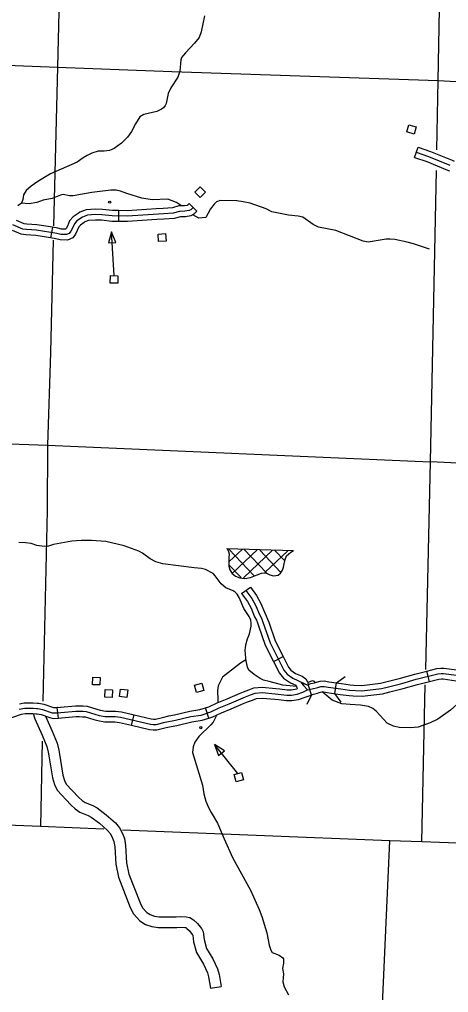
# Model space of a CAD drawing. Extents: x 653372 to 905732, y 627442 to 787275.
# Drawn here: x 858942 to 864892, y 637926 to 651420 of the extents above; entities that cross this region are included whole.
import ezdxf

# ---------------------------------------------------------------- set-up
doc = ezdxf.new("R2010")
doc.units = 0
for name, color, linetype in [('Level 35', 7, 'Continuous'), ('Level 38', 7, 'Continuous'), ('Level 4', 7, 'Continuous'), ('Level 45', 7, 'Continuous'), ('Level 46', 7, 'Continuous'), ('Level 5', 7, 'Continuous'), ('Level 56', 7, 'Continuous'), ('Level 57', 7, 'Continuous')]:
    doc.layers.add(name, color=color, linetype=linetype)

msp = doc.modelspace()

# ---------------------------------------------------------------- linework, layer by layer
at = {"layer": 'Level 35'}
for points in [[(861507, 651471), (861460, 651247), (861434, 651168), (861371, 651090), (861243, 650957), (861190, 650894), (861179, 650860), (861168, 650702), (861137, 650619), (861040, 650470), (861006, 650394), (860974, 650256), (860963, 650227), (860940, 650197), (860913, 650177), (860847, 650146), (860665, 650101), (860612, 650068), (860552, 649975)], [(860552, 649975), (860496, 649868), (860439, 649788), (860359, 649707), (860257, 649630), (860190, 649603), (860116, 649593), (860032, 649594), (859946, 649567), (859880, 649536), (859823, 649500), (859744, 649441), (859373, 649279), (859196, 649173), (859105, 649110), (859034, 649048), (858998, 648989), (858987, 648926), (858968, 648874), (858918, 648836)], [(861187, 648835), (861121, 648884), (860999, 648929), (860782, 648919), (860637, 648940), (860430, 649006), (860345, 649040), (860285, 649052), (860207, 649053), (859944, 649022), (859687, 648973), (859636, 648973), (859547, 648994), (859511, 648985), (859394, 648937), (859270, 648914), (859184, 648882), (859076, 648864), (858968, 648874)], [(864626, 648234), (864407, 648309), (864318, 648332), (864149, 648367), (864081, 648375), (864027, 648373), (863777, 648332), (863707, 648348), (863328, 648495), (863090, 648538), (863014, 648575), (862871, 648681), (862806, 648693), (862672, 648708), (862441, 648754), (862365, 648796), (862140, 648874), (862046, 648893), (861956, 648903), (861725, 648912), (861674, 648893), (861643, 648861), (861589, 648795), (861528, 648675), (861427, 648666), (861348, 648712)], [(861803, 643539), (861778, 643563), (861737, 643594), (861657, 643704), (861626, 643737), (861523, 643795), (861467, 643807), (861365, 643816), (860929, 643873), (860835, 643901), (860753, 643942), (860650, 644018), (860597, 644047), (860396, 644119), (860138, 644181), (859943, 644196), (859796, 644196), (859668, 644185), (859413, 644140), (859343, 644118), (859286, 644112), (859185, 644124), (859105, 644152), (859026, 644163), (858933, 644169)], [(862072, 642674), (862083, 642747), (862106, 642830), (862131, 642902), (862153, 643009), (862157, 643052), (862149, 643089), (862126, 643142), (862052, 643250), (861987, 643405), (861961, 643450), (861933, 643479), (861906, 643496), (861803, 643539)], [(862784, 642168), (862595, 642191), (862404, 642240), (862328, 642256), (862282, 642279), (862195, 642335), (862123, 642395), (862106, 642438), (862084, 642525), (862079, 642565), (862072, 642674)], [(862082, 642538), (862008, 642493), (861756, 642299), (861697, 642180), (861688, 642116), (861694, 641981), (861692, 641946)], [(863043, 642226), (863033, 642240), (863007, 642250), (862943, 642228)], [(865261, 642178), (865210, 642153), (865053, 641964), (864920, 641842), (864745, 641719), (864638, 641666), (864473, 641608), (864359, 641595), (864205, 641603), (864129, 641620), (864040, 641661), (863889, 641828), (863841, 641866), (863784, 641892), (863671, 641910), (863530, 641922), (863412, 641930), (863277, 641980), (863140, 642096)], [(861670, 641770), (861664, 641750), (861627, 641675), (861596, 641638), (861430, 641476), (861375, 641397), (861350, 641334), (861342, 641255), (861482, 640802), (861499, 640681), (861527, 640582), (861562, 640494), (861598, 640421), (861690, 640275), (861779, 640058), (861896, 639798), (862145, 639346), (862267, 639076), (862304, 638979), (862370, 638756), (862406, 638584), (862427, 638514), (862447, 638483), (862545, 638443), (862593, 638409), (862605, 638392), (862603, 638335), (862588, 638261), (862603, 638185), (862594, 638077), (862614, 638007), (862673, 637893)]]:
    msp.add_lwpolyline(points, dxfattribs=at)
at = {"layer": 'Level 38'}
for points in [[(862947, 642197), (862947, 642197)], [(863339, 642221), (863460, 642309)], [(862993, 642055), (862926, 641921)], [(863404, 641951), (863315, 642073)]]:
    msp.add_lwpolyline(points, dxfattribs=at)
at = {"layer": 'Level 4'}
for points in [[(860111, 640191), (859232, 640227), (858770, 640245), (856646, 640353)], [(866373, 639948), (864521, 640014), (864078, 640030), (860369, 640180)]]:
    msp.add_lwpolyline(points, dxfattribs=at)
at = {"layer": 'Level 45'}
for p, q in [((864420, 649507), (864469, 649649)), ((861295, 648866), (861403, 648761)), ((860315, 648769), (860314, 648619)), ((859399, 648538), (859374, 648390)), ((862022, 643458), (862144, 643546)), ((862465, 642518), (862598, 642586)), ((864626, 642239), (864589, 642384)), ((862993, 642055), (862947, 642197)), ((863315, 642073), (863339, 642221)), ((859481, 641730), (859466, 641879)), ((861567, 641730), (861522, 641873)), ((860496, 641632), (860531, 641777))]:
    msp.add_line(p, q, dxfattribs=at)
for points in [[(864469, 649649), (864643, 649589), (864940, 649468), (864969, 649454)], [(864420, 649507), (864590, 649449), (864879, 649331), (864903, 649319)], [(864445, 649578), (864616, 649519), (864910, 649399)], [(861349, 648813), (861318, 648781), (861295, 648770), (861235, 648760), (861162, 648759), (861075, 648735), (860939, 648727), (860440, 648693), (860228, 648695), (860086, 648709), (859996, 648715), (859884, 648706), (859814, 648679), (859738, 648627), (859703, 648586), (859676, 648525), (859655, 648483), (859632, 648452), (859594, 648437), (859514, 648438), (859461, 648452), (859176, 648499), (859039, 648506), (858988, 648514), (858851, 648572)], [(861295, 648866), (861273, 648843), (861272, 648842), (861229, 648835), (861151, 648834), (861063, 648809), (860934, 648801), (860837, 648795)], [(859754, 648729), (859688, 648683), (859638, 648626), (859608, 648556), (859591, 648523), (859584, 648514), (859580, 648512), (859524, 648513), (859476, 648525), (859399, 648538)], [(860315, 648769), (860232, 648770), (860092, 648784), (859995, 648790), (859868, 648779), (859779, 648746), (859754, 648729)], [(860837, 648795), (860437, 648768), (860315, 648769)], [(861403, 648761), (861362, 648719), (861318, 648698), (861242, 648685), (861173, 648684), (861088, 648660), (860943, 648652), (860847, 648645)], [(859399, 648538), (859184, 648574), (859046, 648581), (859008, 648587), (858902, 648632)], [(859839, 648605), (859788, 648570), (859767, 648545), (859744, 648493), (859719, 648443), (859680, 648391), (859608, 648362), (859504, 648363), (859445, 648379), (859374, 648390)], [(860314, 648619), (860224, 648620), (860080, 648635), (859997, 648639), (859901, 648632), (859849, 648612), (859839, 648605)], [(860847, 648645), (860442, 648618), (860314, 648619)], [(859374, 648390), (859168, 648425), (859031, 648432), (858967, 648441), (858843, 648494)], [(862144, 643546), (862229, 643430), (862288, 643321), (862338, 643200), (862364, 643152), (862383, 643104), (862398, 643062)], [(862022, 643458), (862102, 643349), (862153, 643256), (862203, 643136), (862228, 643089), (862243, 643051), (862256, 643012)], [(862083, 643502), (862165, 643389), (862220, 643289), (862270, 643168), (862296, 643120), (862313, 643077), (862418, 642774), (862610, 642396), (862655, 642340), (862735, 642285), (862952, 642183), (862849, 642221), (862880, 642185), (862938, 642126)], [(862256, 643012), (862349, 642745), (862465, 642518)], [(862398, 643062), (862488, 642804), (862598, 642586)], [(862465, 642518), (862547, 642356), (862603, 642284), (862699, 642219), (862776, 642187), (862789, 642155), (862795, 642139)], [(862598, 642586), (862674, 642437), (862707, 642395), (862771, 642351), (862860, 642315), (862913, 642276), (862935, 642236), (862937, 642234)], [(858936, 641855), (859016, 641870), (859095, 641870), (859131, 641869), (859180, 641866), (859198, 641864), (859263, 641853), (859395, 641807), (859418, 641803), (859472, 641805), (859517, 641809), (859723, 641829), (859772, 641829), (859821, 641826), (859866, 641822), (860046, 641770), (860132, 641754), (860268, 641754), (860343, 641745), (860758, 641646), (860797, 641643), (860839, 641644), (860961, 641674), (861107, 641705), (861317, 641753), (861460, 641775), (861596, 641818), (861712, 641873), (861849, 641930), (862076, 642027), (862147, 642054), (862210, 642077), (862306, 642086), (862489, 642069), (862648, 642050), (862714, 642049), (862794, 642063), (862872, 642090), (862938, 642126), (863001, 642136), (863078, 642158), (863123, 642169), (863166, 642172), (863222, 642163), (863397, 642136), (863520, 642119), (863691, 642110), (863962, 642144), (864061, 642167), (864244, 642214), (864442, 642270), (864742, 642345), (864790, 642351), (864821, 642351), (865002, 642326)], [(864079, 642249), (864224, 642286), (864423, 642342), (864589, 642384)], [(864589, 642384), (864728, 642419), (864786, 642426), (864827, 642426), (865006, 642402), (865108, 642404), (865123, 642405)], [(862937, 642234), (862947, 642197)], [(862947, 642197), (862984, 642210), (863033, 642223)], [(863033, 642223), (863059, 642231), (863111, 642243), (863169, 642247), (863233, 642237), (863408, 642210), (863527, 642194), (863579, 642191)], [(863579, 642191), (863689, 642185), (863948, 642218), (864043, 642240), (864079, 642249)], [(864116, 642104), (864263, 642141), (864461, 642197), (864626, 642239)], [(864626, 642239), (864756, 642272), (864794, 642276), (864816, 642276), (864997, 642251), (865115, 642254), (865135, 642255)], [(861522, 641873), (861568, 641888), (861682, 641942), (861820, 641999), (862001, 642076)], [(862001, 642076), (862048, 642096), (862121, 642124), (862193, 642151), (862306, 642161), (862496, 642143), (862553, 642137)], [(862535, 641988), (862644, 641975), (862720, 641974), (862813, 641990), (862902, 642021), (862959, 642042), (863018, 642063), (863074, 642079)], [(862553, 642137), (862653, 642125), (862708, 642124), (862795, 642139)], [(863074, 642079), (863097, 642085), (863134, 642094), (863163, 642096), (863210, 642089), (863387, 642061), (863514, 642045), (863571, 642042)], [(863571, 642042), (863694, 642035), (863975, 642070), (864079, 642094), (864116, 642104)], [(858942, 641932), (859009, 641945), (859095, 641945), (859134, 641944), (859187, 641941), (859209, 641938), (859281, 641926), (859413, 641880), (859423, 641878), (859467, 641879), (859466, 641879)], [(861567, 641730), (861623, 641748), (861743, 641805), (861878, 641861), (862060, 641938)], [(862060, 641938), (862104, 641957), (862174, 641983), (862227, 642003), (862306, 642010), (862481, 641994), (862535, 641988)], [(858440, 641706), (858527, 641708), (858598, 641708), (858641, 641705), (858711, 641708), (858758, 641714), (858955, 641782), (858969, 641785)], [(858969, 641785), (859023, 641795), (859094, 641795), (859127, 641794), (859173, 641791), (859187, 641789), (859244, 641780), (859377, 641734), (859413, 641728), (859476, 641730), (859481, 641730)], [(859466, 641879), (859509, 641884), (859720, 641904), (859774, 641904), (859826, 641901), (859880, 641896), (860015, 641857)], [(860015, 641857), (860063, 641843), (860139, 641829), (860272, 641829), (860356, 641819), (860531, 641777)], [(861014, 641762), (861091, 641778), (861303, 641827), (861443, 641849), (861522, 641873)], [(859481, 641730), (859524, 641734), (859727, 641754), (859770, 641754), (859815, 641751), (859852, 641748), (859974, 641712)], [(859974, 641712), (860028, 641697), (860126, 641679), (860263, 641679), (860330, 641671), (860496, 641632)], [(860531, 641777), (860769, 641720), (860799, 641718), (860829, 641719), (860944, 641747), (861014, 641762)], [(861045, 641615), (861123, 641631), (861331, 641680), (861477, 641702), (861567, 641730)], [(860496, 641632), (860746, 641572), (860794, 641568), (860849, 641569), (860977, 641601), (861045, 641615)]]:
    msp.add_lwpolyline(points, dxfattribs=at)
at = {"layer": 'Level 46'}
for points in [[(859134, 641794), (859157, 641723), (859255, 641495), (859321, 641337), (859340, 641259), (859348, 641210), (859398, 640905), (859426, 640812), (859463, 640732), (859654, 640530), (859716, 640473), (859779, 640428), (859894, 640383), (859937, 640360), (860051, 640276), (860164, 640175), (860203, 640129), (860233, 640069), (860252, 640021), (860265, 639949), (860279, 639705), (860314, 639525), (860478, 639107), (860524, 639016), (860612, 638922), (860689, 638872), (860778, 638841), (860866, 638826), (861123, 638828), (861179, 638833), (861234, 638829), (861249, 638826), (861264, 638816), (861300, 638783), (861338, 638733), (861344, 638723), (861356, 638630), (861398, 638480), (861492, 638322), (861548, 638201), (861564, 638145), (861590, 637987), (861738, 638011)], [(859305, 641759), (859394, 641553), (859464, 641384), (859487, 641289), (859496, 641234), (859544, 640939), (859567, 640866), (859589, 640817), (859760, 640636), (859810, 640589), (859851, 640561), (859958, 640520), (860018, 640486), (860146, 640392), (860272, 640279), (860329, 640212), (860370, 640131), (860397, 640062), (860414, 639967), (860428, 639724), (860459, 639567), (860615, 639168), (860649, 639102), (860709, 639038), (860755, 639008), (860816, 638987), (860878, 638976), (861116, 638978), (861178, 638983), (861254, 638978), (861305, 638967), (861355, 638936), (861411, 638885), (861465, 638814), (861489, 638770), (861503, 638660), (861537, 638539), (861625, 638392), (861689, 638253), (861711, 638178), (861738, 638011)]]:
    msp.add_lwpolyline(points, dxfattribs=at)
at = {"layer": 'Level 5'}
for points in [[(864749, 650572), (864844, 655778)], [(859562, 654603), (859471, 650757)], [(854181, 650967), (859471, 650757)], [(859471, 650757), (859416, 648560)], [(859471, 650757), (861055, 650701)], [(861055, 650701), (864749, 650572)], [(864730, 649613), (864749, 650572)], [(864749, 650572), (870042, 650277)], [(864640, 645286), (864724, 649326)], [(859410, 648358), (859371, 646802), (859332, 645516)], [(857243, 645589), (859332, 645516)], [(859332, 645516), (859324, 644612), (859268, 641966)], [(859332, 645516), (864640, 645286)], [(864575, 642405), (864640, 645286)], [(865956, 645221), (864640, 645286)], [(864521, 640014), (864570, 642195)], [(859257, 641413), (859232, 640227)], [(863885, 635693), (864078, 640030)]]:
    msp.add_lwpolyline(points, dxfattribs=at)
at = {"layer": 'Level 56'}
for points in [[(864315, 649860), (864343, 649960), (864443, 649933), (864416, 649832)], [(861373, 649026), (861448, 649098), (861520, 649024), (861446, 648951)], [(860178, 648322), (860279, 648328), (860219, 648477)], [(860870, 648341), (860863, 648444), (860967, 648451), (860974, 648347)], [(860200, 647765), (860203, 647869), (860308, 647866), (860305, 647762)], [(859954, 642195), (859957, 642299), (860061, 642296), (860058, 642192)], [(861398, 642088), (861368, 642188), (861469, 642217), (861498, 642117)], [(860125, 642023), (860128, 642127), (860232, 642123), (860229, 642019)], [(860329, 642031), (860341, 642135), (860445, 642123), (860433, 642020)], [(861704, 641213), (861784, 641277), (861648, 641364)], [(861948, 640848), (861919, 640948), (862020, 640976), (862048, 640876)]]:
    msp.add_lwpolyline(points, close=True, dxfattribs=at)
for points in [[(860256, 647868), (860219, 648477)], [(861970, 640962), (861648, 641364)]]:
    msp.add_lwpolyline(points, dxfattribs=at)
for centre in [(860193, 648886), (861457, 641600)]:
    msp.add_circle(centre, 15, dxfattribs=at)
at = {"layer": 'Level 57'}
for p, q in [((861817, 644082), (862741, 644054)), ((862196, 643707), (861847, 644077)), ((861850, 643903), (862029, 644072)), ((861896, 643741), (862240, 644064)), ((862047, 643677), (862453, 644060)), ((862366, 643746), (862058, 644072)), ((862565, 643752), (862273, 644063)), ((862345, 643752), (862663, 644051)), ((862617, 643916), (862484, 644057)), ((862015, 643681), (861851, 643854))]:
    msp.add_line(p, q, dxfattribs=at)
msp.add_lwpolyline([(861817, 644082), (861830, 644067), (861841, 644044), (861849, 644011), (861847, 643961), (861847, 643896), (861845, 643839), (861860, 643790), (861890, 643739), (861939, 643702), (861996, 643678), (862066, 643669), (862147, 643682), (862240, 643720), (862298, 643743), (862346, 643746), (862379, 643735), (862412, 643718), (862465, 643704), (862528, 643713), (862561, 643740), (862590, 643784), (862604, 643824), (862612, 643871), (862625, 643930), (862646, 643983), (862673, 644007), (862707, 644032), (862741, 644054)], dxfattribs=at)

doc.saveas('drawing.dxf')
